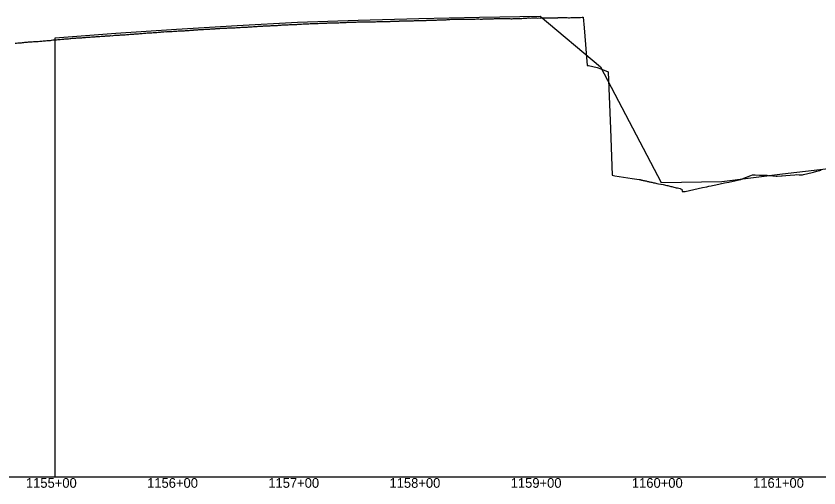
# Model space of a CAD drawing. Extents: x -3793 to 50787, y -1075 to 6138.
# Drawn here: x 2845 to 3507, y -1009 to -620 of the extents above; entities that cross this region are included whole.
import ezdxf

# ---------------------------------------------------------------- set-up
doc = ezdxf.new("R2010")
doc.units = 0
for name, color, linetype in [('RD_DDB_Profile_EX', 7, 'Continuous'), ('RD_DDB_Profile_PR', 7, 'Continuous'), ('RD_DDB_StaTX', 7, 'Continuous'), ('RD_GPK_Profile_Cell', 7, 'Continuous'), ('RD_Sketch10', 7, 'Continuous')]:
    doc.layers.add(name, color=color, linetype=linetype)

msp = doc.modelspace()

# ---------------------------------------------------------------- linework, layer by layer
at = {"layer": 'RD_DDB_Profile_EX'}
for points in [[(3198.819915, -623.131905), (3199.812924, -623.082175), (3200.814812, -622.93076), (3201.362211, -622.931655), (3201.821198, -622.93263), (3202.814164, -622.88347), (3203.81604, -622.732755), (3204.984173, -622.73512), (3205.817754, -622.736535), (3206.821175, -622.72717), (3207.820734, -622.714505), (3208.824115, -622.65633), (3209.827355, -622.697595), (3210.830547, -622.68679), (3211.820848, -622.677095), (3212.228099, -622.693925), (3212.82385, -622.71753), (3213.826847, -622.66057), (3214.829905, -622.654775), (3215.850062, -622.64348), (3216.832081, -622.634725), (3217.834882, -622.62548), (3218.837771, -622.618575), (3219.472025, -622.61177), (3219.836843, -622.60694), (3220.839461, -622.600825), (3221.842185, -622.591855), (3223.093987, -622.5237), (3223.838429, -622.483695), (3224.837269, -622.42977), (3225.839842, -622.42651), (3226.84226, -622.46808), (3227.844672, -622.512225), (3228.843373, -622.504395), (3229.845642, -622.50205), (3230.337913, -622.42639), (3230.847978, -622.350405), (3231.85024, -622.345345), (3232.848427, -622.38456), (3233.959876, -622.372035), (3234.852653, -622.28725), (3235.845905, -622.334815), (3236.844165, -622.37242), (3237.846244, -622.32479), (3238.848218, -622.22792), (3239.850023, -622.172175), (3240.848312, -622.17175), (3241.203801, -622.171325), (3241.850198, -622.17339), (3242.851863, -622.17295), (3243.853701, -622.12043), (3244.851855, -622.068865), (3245.853385, -622.119345), (3246.855092, -622.12227), (3247.265167, -622.118765), (3248.447727, -622.058435), (3249.266095, -622.047285), (3250.293423, -622.089815), (3251.293006, -622.128605), (3252.296176, -622.17113), (3253.298721, -622.208805), (3254.298181, -622.245405), (3255.301243, -622.19144), (3255.691652, -622.187265), (3256.300075, -622.181665), (3257.303004, -622.178855), (3258.297267, -622.08102), (3259.313615, -622.07254), (3260.298851, -622.110355), (3261.298108, -622.058705), (3262.300925, -622.01422), (3263.300156, -621.906495), (3264.302197, -621.809925), (3265.304894, -621.72063), (3266.557541, -621.696665), (3267.306672, -621.653475), (3268.305034, -621.64379), (3269.307619, -621.687095), (3270.387406, -621.607245), (3271.309152, -621.556355), (3272.310907, -621.55457), (3273.310171, -621.591995), (3273.801466, -621.615545), (3274.312601, -621.632475), (3275.310727, -621.678335), (3276.304601, -621.636695), (3277.423429, -621.6711), (3278.305778, -621.623925), (3279.307307, -621.577805), (3280.30609, -621.532665), (3281.294795, -621.57772), (3282.296356, -621.531785), (3283.295066, -621.47858), (3284.297389, -621.474205), (3284.667354, -621.49168), (3285.295298, -621.51738), (3286.297565, -621.426385), (3287.296228, -621.423955), (3288.297718, -621.420465), (3289.299935, -621.471885), (3290.298545, -621.47023)], [(3290.298545, -621.47023), (3291.300429, -621.421365), (3291.91128, -621.390005), (3292.298246, -621.37015), (3293.300416, -621.37659), (3294.376841, -621.38405), (3294.757611, -621.373065), (3295.760665, -621.316555), (3296.760444, -621.33992), (3297.759347, -621.36275), (3298.767604, -621.343525), (3299.155205, -621.35543), (3299.767331, -621.37101), (3300.766013, -621.43781), (3301.765718, -621.420355), (3302.777168, -621.337265), (3303.784002, -621.282025), (3304.783839, -621.36554), (3305.783271, -621.317705), (3306.783101, -621.345745), (3307.790566, -621.365625), (3310.718686, -621.38327), (3312.131883, -621.06671), (3313.033055, -621.04591), (3313.73584, -629.888515), (3316.206451, -660.72413), (3317.265019, -660.953585), (3320.886982, -661.746), (3324.508945, -662.545725), (3325.421858, -662.74914), (3328.130908, -663.81193), (3331.75287, -665.240715), (3333.620807, -665.981615), (3335.374833, -713.04971), (3336.799598, -751.373325), (3338.996796, -751.70086), (3342.618759, -752.246485), (3346.240721, -752.797815), (3349.862684, -753.35485), (3353.484647, -753.91758), (3357.10661, -754.48601), (3359.208815, -754.81923), (3359.563477, -754.88001), (3359.933263, -754.941695), (3360.311879, -755.02667), (3360.728572, -755.223985), (3361.112131, -755.3714), (3361.531775, -755.2997), (3361.970019, -755.439785), (3362.420744, -755.542355), (3362.891793, -755.669795), (3363.377174, -755.73506), (3363.884865, -755.824685), (3364.405004, -755.915775), (3364.954214, -756.03775), (3365.522571, -756.19093), (3366.118369, -756.34899), (3366.741744, -756.545375), (3367.384922, -756.661325), (3368.059426, -756.815655), (3368.769601, -756.97651), (3369.51329, -757.14495), (3370.289775, -757.29471), (3371.108093, -757.47941), (3371.594461, -757.5908), (3371.96596, -757.67646), (3372.873343, -757.88275), (3373.826844, -758.102525), (3375.216424, -758.366645), (3378.838386, -759.06112), (3382.101656, -759.692255), (3382.460349, -759.76452), (3382.836551, -759.840945), (3383.589201, -760.038155), (3384.374934, -760.2398), (3385.180928, -760.450915), (3386.082312, -760.67963), (3386.88862, -760.851545), (3387.793813, -761.084695), (3388.725899, -761.329355), (3389.704275, -761.581315), (3390.708548, -761.79967), (3391.763786, -762.072445), (3392.855033, -762.35948), (3393.326237, -762.48133), (3394.36564, -762.687375), (3394.703178, -764.808845), (3395.311188, -764.811205), (3396.223203, -764.824065), (3397.015516, -764.65116), (3400.633597, -763.8742), (3404.192126, -763.107365), (3407.814088, -762.32649), (3411.436051, -761.54524), (3415.058014, -760.763615), (3416.670797, -760.415415), (3418.679977, -759.989665), (3419.548412, -759.80555), (3422.301939, -759.21769), (3425.923902, -758.444045), (3429.545865, -757.67003)], [(3018.838882, -629.9337), (3019.840013, -629.83426), (3020.264072, -629.83316), (3020.835759, -629.832265), (3021.837097, -629.831775), (3022.838282, -629.784065), (3023.886035, -629.736015), (3024.835296, -629.784585), (3025.836692, -629.736735), (3026.843008, -629.53493), (3027.507998, -629.50315), (3027.844608, -629.489235), (3028.846595, -629.490175), (3029.842262, -629.44006), (3031.129961, -629.27898), (3031.853793, -629.24666), (3032.849629, -629.198435), (3033.851627, -629.103425), (3034.847618, -629.102055), (3035.849653, -629.104305), (3036.851826, -629.008865), (3037.848033, -628.96031), (3038.373886, -628.936465), (3038.8503, -628.916545), (3039.852663, -628.824685), (3040.848857, -628.777065), (3041.995849, -628.717535), (3042.853556, -628.63878), (3043.850122, -628.640545), (3044.860336, -628.44966), (3045.862716, -628.40629), (3046.859484, -628.35882), (3047.826445, -628.36587), (3048.603095, -628.31435), (3049.239774, -628.249005), (3049.609717, -628.211705), (3050.607705, -628.1545), (3051.600902, -628.10263), (3052.861737, -628.14611), (3053.60101, -628.144115), (3054.602284, -628.08797), (3055.608966, -627.937965), (3056.602194, -627.93248), (3057.603526, -627.927325), (3058.602437, -627.828545), (3059.603766, -627.82486), (3060.105663, -627.77339), (3060.597047, -627.72489), (3061.603694, -627.677745), (3062.605087, -627.626125), (3063.727626, -627.51097), (3064.605475, -627.424645), (3065.598837, -627.3745), (3066.600283, -627.369705), (3067.607166, -627.27226), (3068.600588, -627.22295), (3069.607512, -627.17481), (3070.601166, -627.125445), (3070.971551, -627.12492), (3071.602715, -627.12333), (3072.601625, -627.07653), (3073.610728, -626.92867), (3074.612347, -626.9267), (3075.611791, -626.93184), (3076.613359, -626.882005), (3077.607146, -626.78419), (3078.215477, -626.78627), (3078.614344, -626.787775), (3079.616029, -626.78568), (3080.610206, -626.68855), (3081.837439, -626.585365), (3082.611305, -626.550935), (3083.613298, -626.502865), (3084.613022, -626.41138), (3085.614832, -626.40979), (3086.616959, -626.36071), (3087.61652, -626.320045), (3088.618424, -626.322645), (3089.399754, -626.173285), (3090.398899, -626.166575), (3091.39795, -626.16015), (3092.402723, -626.158565), (3092.703328, -626.15712), (3093.401858, -626.15282), (3094.401304, -626.14734), (3095.400473, -626.04684), (3096.399738, -626.03978), (3097.399029, -625.986855), (3098.390542, -625.984195), (3099.389827, -625.929805), (3099.947253, -625.90023), (3100.389412, -625.87869), (3101.388658, -625.8265), (3102.388306, -625.774335), (3103.569216, -625.72182), (3104.387463, -625.71798), (3105.392483, -625.76692), (3106.377661, -625.715535), (3107.377453, -625.6643), (3108.377362, -625.613565), (3109.377181, -625.514305)], [(3109.377181, -625.514305), (3110.377001, -625.512355), (3110.813142, -625.51209), (3111.376843, -625.51085), (3112.376703, -625.462355), (3113.376562, -625.363865), (3114.435104, -625.313965), (3115.37618, -625.31351), (3116.376314, -625.26304), (3117.376218, -625.26397), (3118.381251, -625.218045), (3119.381051, -625.21821), (3120.381, -625.169885), (3121.731231, -625.068765), (3122.705607, -625.06658), (3123.704072, -625.06158), (3124.728601, -625.00651), (3125.300993, -625.00522), (3125.705973, -625.004615), (3126.711772, -624.95033), (3127.709941, -624.944575), (3128.922955, -624.9421), (3129.711284, -624.938105), (3130.709504, -624.886495), (3131.712778, -624.933605), (3132.710835, -624.929055), (3133.709217, -624.87715), (3134.712562, -624.82615), (3135.710838, -624.82323), (3136.166881, -624.821935), (3136.709086, -624.82079), (3137.712504, -624.77149), (3138.710843, -624.72018), (3139.788844, -624.71805), (3140.717154, -624.71844), (3141.715323, -624.716165), (3142.713636, -624.665565), (3143.717311, -624.61713), (3144.715604, -624.61643), (3145.714039, -624.615705), (3146.717797, -624.567765), (3147.032769, -624.551785), (3147.716176, -624.51841), (3148.714831, -624.519305), (3149.718714, -624.521255), (3150.717137, -624.42221), (3151.715832, -624.47113), (3152.719841, -624.47554), (3153.718378, -624.42723), (3154.276695, -624.39972), (3154.717136, -624.37923), (3155.69936, -624.33626), (3156.697969, -624.337725), (3157.898657, -624.32894), (3158.699859, -624.29416), (3159.698497, -624.197515), (3160.216398, -624.17925), (3161.136351, -624.135465), (3161.52062, -624.118455), (3162.067827, -624.094665), (3162.97907, -624.097165), (3163.885299, -624.099645), (3165.142583, -624.01264), (3165.80357, -624.00716), (3166.706202, -624.00108), (3167.630954, -623.993425), (3168.764546, -623.94105), (3169.501239, -623.936435), (3170.461522, -624.02204), (3170.818929, -624.022945), (3171.82514, -624.017595), (3172.386509, -623.95773), (3172.817845, -623.913695), (3173.819299, -623.856905), (3174.825548, -623.853045), (3176.008471, -623.83595), (3176.819784, -623.79063), (3177.812513, -623.786245), (3178.818801, -623.733175), (3179.820277, -623.72731), (3180.813034, -623.673615), (3181.819365, -623.671), (3182.820739, -623.66534), (3183.252397, -623.62029), (3183.813564, -623.562435), (3184.819924, -623.51082), (3185.812756, -623.507745), (3186.87436, -623.499995), (3187.815969, -623.44932), (3188.852378, -623.448065), (3189.815585, -623.39547), (3190.496322, -623.358295), (3190.817592, -623.34114), (3191.815159, -623.342805), (3192.817126, -623.288905), (3194.118285, -623.235595), (3194.816634, -623.23736), (3195.818571, -623.134715), (3196.811596, -623.133915), (3197.818027, -623.13441), (3198.819915, -623.131905)], [(2844.314413, -642.47809), (2845.316664, -642.371575), (2846.40986, -642.210535), (2847.31295, -642.1188), (2848.315736, -642.11117), (2849.355825, -642.05415), (2850.351448, -641.94841), (2851.355159, -641.842865), (2852.356169, -641.69708), (2853.352032, -641.641735), (2853.653785, -641.610025), (2854.355245, -641.536955), (2855.356443, -641.44206), (2856.35203, -641.437755), (2857.355551, -641.380875), (2858.356193, -641.28003), (2859.351728, -641.126205), (2860.354698, -641.02485), (2860.897711, -640.99862), (2861.355651, -640.97901), (2862.350633, -640.971375), (2863.359585, -640.919035), (2864.519673, -640.843545), (2865.349806, -640.72101), (2866.357927, -640.62429), (2867.353137, -640.56741), (2868.355738, -640.42031), (2869.35628, -640.374375), (2870.351596, -640.27564), (2871.354081, -640.176835), (2871.763599, -640.137655), (2872.354523, -640.08368), (2873.349031, -640.08119), (2874.351745, -639.933085), (2875.385562, -639.788705), (2876.346481, -639.736525), (2877.348937, -639.591655), (2878.349156, -639.54745), (2879.343465, -639.500705), (2880.345884, -639.354145), (2881.345618, -639.31086), (2882.629487, -639.187115), (2883.347692, -639.11571), (2884.3423, -639.02048), (2885.336372, -638.87705), (2886.344184, -638.83058), (2887.338128, -638.8328), (2888.340273, -638.73768), (2889.339788, -638.549595), (2889.873413, -638.4989), (2890.318402, -638.45377), (2891.320718, -638.35903), (2892.227806, -638.358355), (2893.495375, -638.290395), (2894.224621, -638.251105), (2895.228707, -638.148725), (2896.226959, -638.0449), (2897.225206, -638.04117), (2898.229505, -637.991165), (2899.227715, -637.88821), (2900.225925, -637.83179), (2900.739301, -637.755205), (2901.22993, -637.685765), (2902.228378, -637.6336), (2903.22655, -637.581525), (2904.361264, -637.505605), (2905.228671, -637.38294), (2906.226807, -637.331755), (2907.225231, -637.278675), (2908.229166, -637.18073), (2909.227274, -637.128625), (2910.225382, -637.0783), (2911.229582, -637.029205), (2911.605189, -636.99145), (2912.227674, -636.932955), (2913.225758, -636.883515), (2914.229657, -636.787135), (2915.227741, -636.735985), (2916.226077, -636.73397), (2917.229963, -636.640275), (2918.228028, -636.590115), (2918.849115, -636.466585), (2919.226089, -636.395175), (2920.224394, -636.30062), (2921.228276, -636.30445), (2922.471078, -636.24058), (2923.22437, -636.20682), (2924.228264, -636.25904), (2925.226529, -636.11373), (2926.224569, -635.919885), (2927.253653, -635.8746), (2928.25078, -635.878655), (2929.224361, -635.73639)], [(2929.224361, -635.73639), (2929.715003, -635.71558), (2930.250492, -635.69061), (2931.247619, -635.595595), (2932.224614, -635.50274), (2933.336966, -635.501805), (2934.061876, -635.45792), (2935.081064, -635.407105), (2936.064015, -635.303675), (2937.063887, -635.25496), (2938.083903, -635.200005), (2939.065981, -635.097405), (2940.086717, -635.049525), (2940.580891, -634.998755), (2941.060177, -634.94995), (2942.060013, -634.85193), (2943.062246, -634.79834), (2944.202854, -634.735985), (2945.056116, -634.650915), (2946.064129, -634.601435), (2947.063959, -634.552245), (2948.058277, -634.45214), (2949.086142, -634.35353), (2950.060194, -634.256085), (2951.079356, -634.158905), (2951.44678, -634.1399), (2952.062231, -634.10861), (2953.062066, -634.013255), (2954.056205, -634.01385), (2955.068743, -633.96544), (2956.058246, -633.819395), (2957.058229, -633.8233), (2958.066026, -633.726575), (2958.690705, -633.66523), (2959.060276, -633.63078), (2960.060152, -633.58723), (2961.062231, -633.48815), (2962.312668, -633.3948), (2963.05628, -633.39736), (2964.06432, -633.35249), (2965.058381, -633.157585), (2966.058378, -633.114675), (2967.053323, -633.06941), (2968.061179, -632.92596), (2969.060932, -632.93423), (2969.556594, -632.886865), (2970.054898, -632.839675), (2970.779755, -632.788915), (2971.784253, -632.6869), (2972.780483, -632.687005), (2973.178556, -632.6871), (2973.776683, -632.687655), (2974.781132, -632.536685), (2975.777328, -632.437955), (2976.800519, -632.43583), (2977.777914, -632.388605), (2978.782299, -632.28816), (2979.778437, -632.290105), (2980.422482, -632.22577), (2980.782829, -632.19031), (2981.778928, -632.19301), (2982.775033, -632.19598), (2984.044445, -632.120805), (2984.775523, -632.05025), (2985.78013, -631.951525), (2986.776896, -631.904755), (2987.781516, -631.856105), (2988.77844, -631.710475), (2989.775352, -631.714125), (2990.780097, -631.666345), (2991.28837, -631.591935), (2991.777048, -631.521255), (2992.781933, -631.523595), (2993.779033, -631.42841), (2994.910333, -631.36056), (2995.787301, -631.190985), (2996.78443, -631.19621), (2997.789458, -631.100465), (2998.786784, -631.007715), (2999.783129, -631.01229), (3000.77947, -630.968125), (3001.78394, -630.92256), (3002.154259, -630.90644), (3002.780536, -630.880455), (3003.784891, -630.78671), (3004.781409, -630.790965), (3005.778072, -630.699235), (3006.782424, -630.606405), (3007.84035, -630.553275), (3008.835798, -630.548515), (3009.398184, -630.491265), (3009.836962, -630.449105), (3010.838149, -630.396905), (3011.833627, -630.390845), (3013.020147, -630.261775), (3013.836036, -630.14131), (3014.831554, -630.040025), (3015.832785, -630.03875), (3016.833868, -630.086715), (3017.837601, -629.98318), (3018.838882, -629.9337)], [(3429.545865, -757.67003), (3433.167828, -756.89565), (3436.789791, -756.120905), (3437.950669, -755.87248), (3440.411753, -755.34567), (3442.988886, -754.793765), (3444.033716, -754.398755), (3447.655679, -753.027015), (3451.277642, -751.652875), (3452.764752, -751.087695), (3453.108834, -750.94729), (3454.899604, -751.009655), (3458.521567, -751.138825), (3462.14353, -751.26763), (3464.687225, -751.30989), (3465.765493, -751.410295), (3469.387455, -751.751385), (3472.082371, -752.00801), (3473.009418, -752.121215), (3476.631381, -751.75552), (3477.0415, -751.714225), (3480.253344, -751.47177), (3483.875307, -751.200485), (3487.497269, -750.93133), (3489.311942, -750.797545), (3491.119232, -750.84828), (3494.001504, -750.9313), (3494.741195, -750.74394), (3498.363158, -749.825805), (3501.98512, -748.90695), (3502.987071, -748.652565), (3505.607083, -747.95978), (3509.229046, -747.001305)]]:
    msp.add_lwpolyline(points, dxfattribs=at)
at = {"layer": 'RD_DDB_Profile_PR'}
msp.add_lwpolyline([(2877.33, -637.9945), (2927.33, -634.275), (2977.33, -630.81), (3027.33, -627.9115), (3077.33, -625.2115), (3127.33, -623.347), (3177.33, -622.1885), (3227.33, -620.8895), (3277.33, -620.068), (3327.33, -661.8975), (3377.33, -757.172), (3427.33, -756.5435), (3477.33, -750.0925), (3527.33, -744.4925)], dxfattribs=at)
at = {"layer": 'RD_GPK_Profile_Cell'}
msp.add_line((1000, -1000), (46610.921919, -1000), dxfattribs=at)
at = {"layer": 'RD_Sketch10'}
msp.add_line((2877.33, -1000), (2877.33, -637.9945), dxfattribs=at)

# ---------------------------------------------------------------- texts
at = {"layer": 'RD_DDB_StaTX'}
for s, p in [('1155+00', (2853.125471, -1009)), ('1155+00', (2853.125471, -1009)), ('1156+00', (2953.125471, -1009)), ('1156+00', (2953.125471, -1009)), ('1157+00', (3053.125471, -1009)), ('1157+00', (3053.125471, -1009)), ('1158+00', (3153.125471, -1009)), ('1158+00', (3153.125471, -1009)), ('1159+00', (3253.125471, -1009)), ('1159+00', (3253.125471, -1009)), ('1160+00', (3353.125471, -1009)), ('1160+00', (3353.125471, -1009)), ('1161+00', (3453.125471, -1009)), ('1161+00', (3453.125471, -1009))]:
    msp.add_text(s, height=8, dxfattribs=at).set_placement(p)

doc.saveas('drawing.dxf')
